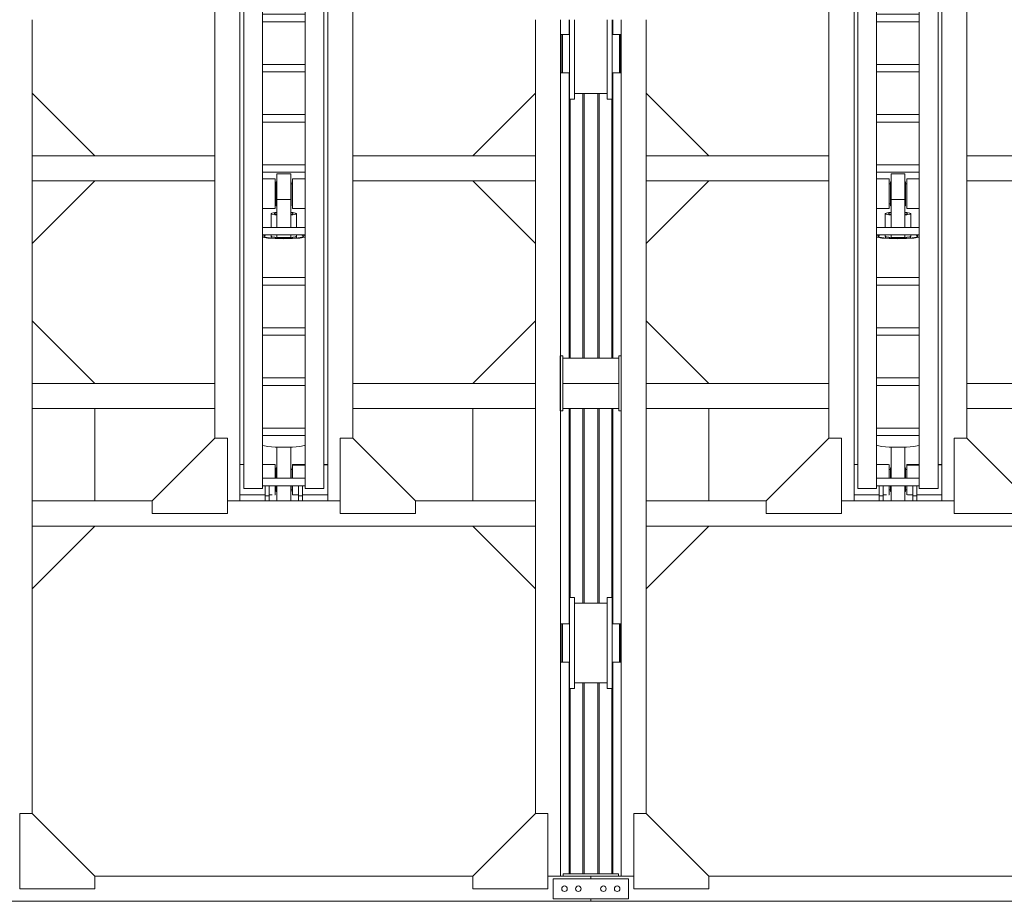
# Model space of a CAD drawing. Header units: millimetres. Extents: x 53746 to 116821, y -810352 to -765802.
# Tile 259 of 347: x 84210 to 88138, y -780717 to -777202. Entities that reach past the tile are written whole.
import ezdxf

# ---------------------------------------------------------------- set-up
doc = ezdxf.new("R2010")
doc.units = ezdxf.units.MM
doc.header["$MEASUREMENT"] = 0
for name, color, linetype, lineweight in [('Main Cradle Rails', 7, 'Continuous', 0), ('Side Cradle Hydraulic Arm Support', 7, 'Continuous', 0), ('Side Cradle Stbd', 7, 'Continuous', 0), ('Side Slip Rails', 7, 'Continuous', 0)]:
    doc.layers.add(name, color=color, linetype=linetype, lineweight=lineweight)

# ---------------------------------------------------------------- blocks, each defined once
blk = doc.blocks.new('*U77')
at = {"layer": 'Side Cradle Hydraulic Arm Support', "color": 7, "linetype": 'Continuous', "lineweight": 0}
for p, q in [((-175, -1059.4), (-175, 1359.5)), ((175, 1359.5), (175, -1059.4)), ((-175, 1202), (-170.2, 1202)), ((-160, 1182), (-169.7, 1182)), ((-160, 1181.8), (-169.7, 1181.8)), ((-169.7, 1181.8), (-160, 1181.8)), ((-160, 1192), (-160, 990.9)), ((-160, 1192), (-85, 1192)), ((-85, 1192), (-85, 990.9)), ((85, 990.9), (85, 1192)), ((85, 1192), (160, 1192)), ((160, 990.9), (160, 1192)), ((169.7, 1182), (160, 1181.9)), ((169.7, 1182), (160, 1182)), ((169.7, 1182), (169.7, 1182)), ((170.2, 1202), (175, 1202)), ((160, 1169.6), (160, 1169.6)), ((160, 1103.7), (160, 1142)), ((-275, 1109.5), (-275, 316.7)), ((-169.7, 1102), (-160, 1102)), ((-160, 1102), (-169.7, 1102)), ((160, 1102.1), (169.7, 1102.1)), ((169.7, 1102.1), (160, 1102.1)), ((169.7, 1102), (160, 1102)), ((275, 316.7), (275, 1109.5)), ((-170.8, 1082), (-175, 1082)), ((-169.8, 1082), (-170.7, 1082)), ((-169.7, 1082), (-169.7, 1086.5)), ((-169.7, 1082), (-169.7, 1082)), ((169.7, 1082), (169.7, 1086.5)), ((169.7, 1082), (169.7, 1082)), ((170.7, 1082), (169.8, 1082)), ((175, 1082), (170.8, 1082)), ((85, 1042), (-85, 1042)), ((-160, 990.9), (-160, -1009.4)), ((-160, 990.9), (-85, 990.9)), ((-85, 990.9), (-85, -1009.4)), ((85, -968.7), (85, 990.9)), ((160, 990.9), (85, 990.9)), ((160, 990.9), (160, -1009.4)), ((-160, 938.1), (-160, 938.1)), ((160, 938.1), (160, 938.1)), ((85, 881.3), (-85, 881.3)), ((-85, 851.3), (85, 851.3)), ((85, 681.3), (-85, 681.3)), ((-85, 651.3), (85, 651.3)), ((85, 481.3), (-85, 481.3)), ((-85, 451.3), (85, 451.3)), ((-1003.6, 316.7), (-275, 316.7)), ((-275, 216.7), (-275, 316.7)), ((-275, 316.7), (-275, 316.7)), ((1003.7, 316.7), (275, 316.7)), ((275, 216.7), (275, 316.7)), ((275, 316.7), (275, 316.7)), ((85, 281.3), (-85, 281.3)), ((-85, 251.3), (85, 251.3)), ((-1003.6, 216.7), (-275, 216.7)), ((-275, 216.7), (-275, -809.4)), ((-35, 205.6), (-30, 205.6)), ((-27.5, 213.2), (-30, 213.2)), ((30, 213.2), (27.5, 213.2)), ((30, 205.6), (35, 205.6)), ((275, 216.7), (275, 217.1)), ((1003.7, 216.7), (275, 216.7)), ((275, -809.4), (275, 216.7)), ((27.5, 172.8), (27.5, 142.1)), ((-30, 117.9), (-27.5, 117.9)), ((-27.5, 31.3), (-27.5, 142.1)), ((27.5, 142.1), (-27.5, 142.1)), ((27.5, 142.1), (27.5, 31.3)), ((27.5, 117.9), (30, 117.9)), ((35, 125.6), (30, 125.6)), ((-35, 106.1), (-85, 106)), ((-51, 31.3), (-51, 86.2)), ((-35, 106.1), (-35, 107.6)), ((-35, 107.6), (-35, 107.6)), ((51, 86.2), (51, 31.3)), ((85, 31.3), (-85, 31.3)), ((-85, 1.3), (85, 1.3)), ((-51, -3.2), (-51, 1.3)), ((-27.5, -9.4), (-27.5, 1.3)), ((27.5, 1.3), (27.5, -9.4)), ((51, 1.3), (51, -3.2)), ((-50, -3.8), (-50, -10.6)), ((-27.5, -9.4), (27.5, -9.4)), ((50, -10.6), (50, -3.8)), ((80, -3.2), (80, -3.2)), ((85, -168.7), (-85, -168.7)), ((-85, -198.7), (85, -198.7)), ((85, -368.7), (-85, -368.7)), ((-85, -398.7), (85, -398.7)), ((85, -568.7), (-85, -568.7)), ((-85, -598.7), (85, -598.7)), ((-275, -690.5), (-275, -690.5)), ((275, -690.5), (275, -690.5)), ((-85, -768.7), (85, -768.7)), ((85, -798.7), (-85, -798.7)), ((27.5, -845.4), (-27.5, -845.4)), ((83.1, -838.7), (85, -837.5)), ((-175, -914.4), (-160, -914.4)), ((-160, -915.8), (-175, -915.4)), ((-160, -919), (-160, -919)), ((-30, -934.4), (-35, -934.4)), ((-30, -934.5), (-35, -934.5)), ((-30, -934.5), (-35, -934.5)), ((-35, -934.5), (-30, -934.5)), ((-35, -934.5), (-30, -934.5)), ((-27.5, -927.1), (-30, -927.1)), ((30, -927.1), (27.5, -927.1)), ((35, -934.4), (30, -934.4)), ((35, -934.5), (30, -934.5)), ((30, -934.5), (35, -934.5)), ((30, -934.5), (35, -934.5)), ((85, -914.4), (37.5, -914.4)), ((175, -914.4), (160, -914.4)), ((160, -919), (160, -919)), ((85, -968.7), (-85, -968.7)), ((85, -968.7), (85, -998.7)), ((-160, -1009.4), (-85, -1009.4)), ((-85, -998.7), (85, -998.7)), ((-75, -998.7), (-75, -1039.4)), ((-59, -1039.4), (-59, -998.7)), ((-35, -1014.4), (-30, -1014.4)), ((-35, -1014.4), (-30, -1014.4)), ((-30, -1014.4), (-30, -1014.4)), ((-30, -1014.4), (-30, -1014.4)), ((30, -1014.4), (35, -1014.4)), ((35, -1014.4), (30, -1014.4)), ((30, -1014.4), (35, -1014.4)), ((59, -1039.4), (59, -998.7)), ((75, -998.7), (75, -1039.4)), ((85, -1009.4), (85, -998.7)), ((160, -1009.4), (85, -1009.4)), ((-525, -1059.4), (-1003.6, -1059.4)), ((225, -1059.4), (-225, -1059.4)), ((-175, -1034.4), (-75, -1034.4)), ((-175, -1059.4), (-175, -1059.4)), ((-75, -1039.4), (-75, -1059.4)), ((-75, -1039.4), (-59, -1039.4)), ((-59, -1059.4), (-75, -1059.4)), ((-59, -1034.4), (-37.8, -1034.4)), ((-59, -1034.4), (-59, -1034.4)), ((-59, -1059.4), (-59, -1039.4)), ((-35.5, -1034.4), (-35, -1034.4)), ((-35, -1034.4), (-35, -1029.9)), ((-27.5, -1021.8), (-30, -1021.8)), ((30, -1021.8), (27.5, -1021.8)), ((35, -1029.9), (35, -1034.4)), ((35.8, -1034.4), (35, -1034.4)), ((59, -1034.4), (45.8, -1034.4)), ((59, -1059.4), (59, -1039.4)), ((75, -1039.4), (59, -1039.4)), ((59, -1059.4), (75, -1059.4)), ((59, -1059.4), (59, -1059.4)), ((175, -1034.4), (75, -1034.4)), ((75, -1039.4), (75, -1059.4)), ((75, -1059.4), (75, -1059.4)), ((1003.7, -1059.4), (525, -1059.4)), ((1003.7, -1159.4), (-1003.6, -1159.4))]:
    blk.add_line(p, q, dxfattribs=at)
at = {"layer": 'Side Cradle Hydraulic Arm Support', "color": 7, "linetype": 'Continuous', "lineweight": 0, "extrusion": (0, 0, -1), "flags": 128}
for points in [[(248.5, 1409.5), (225, 1409.5), (225, 1109.5), (275, 1109.5), (520, 1354.5)], [(-248.5, 1409.5), (-225, 1409.5), (-225, 1109.5), (-275, 1109.5), (-520, 1354.5)], [(160, 1242), (-160, 1242), (-160, 1234.4), (-160, 1212.7), (-160, 1192)], [(160, 1192), (160, 1212.7), (160, 1234.4), (160, 1242)], [(169.8, 1202), (169.7, 1202), (169.7, 1197.4), (169.7, 1184.4), (169.7, 1164.9), (169.7, 1142), (169.7, 1119), (169.7, 1099.5), (169.7, 1086.5)], [(-169.7, 1086.5), (-169.7, 1099.5), (-169.7, 1119), (-169.7, 1142), (-169.7, 1164.9), (-169.7, 1184.4), (-169.7, 1197.4), (-169.7, 1202), (-169.8, 1202)], [(27.5, 142.1), (27.5, 172.8), (27.5, 202.4), (27.5, 226.5), (27.5, 241.6), (27.5, 245.4), (-27.5, 245.4), (-27.5, 241.6), (-27.5, 226.5), (-27.5, 202.4), (-27.5, 172.8)], [(85, 225.1), (35, 225), (35, 217.5), (35, 202), (35, 181), (35, 157.6), (35, 135.5), (35, 117.9), (35, 113.6), (35, 107.6), (85, 106.6)], [(30, 117.9), (30, 119.4), (30, 127.9), (30, 142.1), (30, 160), (30, 178.6), (30, 195.3), (30, 207.5), (30, 213.2), (30, 213.2)], [(-30, 117.9), (-30, 119.4), (-30, 127.9), (-30, 142.1), (-30, 160), (-30, 178.6), (-30, 195.3), (-30, 207.5), (-30, 213.2), (-30, 213.2)], [(-35, 107.6), (-35, 107.6), (-35, 117.9), (-35, 135.5), (-35, 157.6), (-35, 181), (-35, 202), (-35, 217.5), (-35, 225), (-85, 225)], [(27.5, 91.2), (36.1, 90.5), (47.1, 88.5), (51, 86.2), (47.1, 83.8), (36.1, 81.8), (27.5, 81.1)], [(38, 86.2), (35.1, 87.9), (27.5, 89.3)], [(27.5, 83), (35.1, 84.4), (38, 86.2)], [(-51, 86.2), (-47.1, 88.5), (-36.1, 90.5), (-27.5, 91.2)], [(-27.5, 89.3), (-35.1, 87.9), (-38, 86.2), (-35.1, 84.4), (-27.5, 83)], [(-27.5, 81.1), (-36.1, 81.8), (-47.1, 83.8), (-51, 86.2)], [(-85, 106.6), (-35, 107.6), (-35, 106.1), (-85, 106.1)], [(81.4, 1.3), (83.1, 1), (85, -0.2)], [(69.6, 1.3), (73.9, 0.5), (80, -3.2)], [(-80, -3.2), (-73.9, 0.5), (-69.6, 1.3)], [(-85, -0.2), (-83.1, 1), (-81.4, 1.3)], [(85, -6.3), (83.1, -7.4), (63.6, -10.9), (34.4, -13.3), (0, -14.1), (-34.4, -13.3), (-63.6, -10.9), (-83.1, -7.4), (-85, -6.2)], [(80, -3.2), (80, -3.2), (73.9, -6.9), (56.6, -10.1), (30.6, -12.2), (0, -12.9), (-30.6, -12.2), (-56.6, -10.1), (-73.9, -6.9), (-80, -3.2)], [(51, -3.2), (51, -3.2), (47.1, -5.6), (36.1, -7.6), (27.5, -8.3)], [(-27.5, -8.3), (-36.1, -7.6), (-47.1, -5.6), (-51, -3.2)], [(-275, -690.5), (-275, -690.5), (-275, -690.5)], [(525, -1109.4), (225, -1109.4), (225, -809.4), (275, -809.4), (525, -1059.4), (525, -1109.4)], [(-525, -1109.4), (-225, -1109.4), (-225, -809.4), (-275, -809.4), (-525, -1059.4), (-525, -1109.4)], [(85, -837.5), (83.1, -838.7), (63.6, -842.2), (34.4, -844.6), (0, -845.4), (-34.4, -844.6), (-63.6, -842.2), (-83.1, -838.7)], [(27.5, -844.8), (27.5, -845.4), (27.5, -968.7)], [(-27.5, -844.8), (-27.5, -844.8), (0, -845.4), (27.5, -844.8), (27.5, -844.8)], [(-27.5, -844.8), (-27.5, -845.4), (-27.5, -968.7)], [(175, -914.4), (175, -914.4), (175, -914.4)], [(85, -914.4), (35, -914.4), (35, -919), (85, -917.7)], [(85, -917.7), (35, -919), (35, -932), (35, -951.5), (35, -968.7)], [(30, -968.7), (30, -963.4), (30, -946.4), (30, -933.6), (30, -927.1), (30, -927.1)], [(-30, -968.7), (-30, -963.4), (-30, -946.4), (-30, -933.6), (-30, -927.1), (-30, -927.1)], [(-35.5, -914.4), (-35, -914.4), (-35, -919), (-35, -932), (-35, -951.5), (-35, -968.7)], [(35, -998.7), (35, -1016.9), (35, -1029.9)], [(30, -1021.8), (30, -1021.2), (30, -1013.4), (30, -999.7), (30, -998.7)], [(27.5, -998.7), (27.5, -1018.7), (27.5, -1045.3), (27.5, -1059.4)], [(-27.5, -998.7), (-27.5, -1018.7), (-27.5, -1045.3), (-27.5, -1059.4)], [(-30, -1021.8), (-30, -1021.2), (-30, -1013.4), (-30, -999.7), (-30, -998.7)], [(-35, -998.7), (-35, -1016.9), (-35, -1029.9)], [(-75, -1030.9), (-75, -1030.9), (-75, -1030.9)]]:
    blk.add_lwpolyline(points, dxfattribs=at)
at = {"layer": 'Side Cradle Stbd', "color": 7, "linetype": 'Continuous', "lineweight": 0}
for p, q in [((-1003.6, 566.7), (-753.6, 316.7)), ((1003.7, 566.7), (753.7, 316.7)), ((-1003.6, -33.3), (-753.6, 216.7)), ((1003.7, -33.3), (753.7, 216.7)), ((-1003.6, -340.5), (-753.6, -590.5)), ((1003.7, -340.5), (753.7, -590.5)), ((-1003.6, -590.5), (-275, -590.5)), ((275, -590.5), (1003.7, -590.5)), ((-275, -690.5), (-1003.6, -690.5)), ((-753.6, -1059.4), (-753.6, -690.5)), ((1003.7, -690.5), (275, -690.5)), ((753.7, -1059.4), (753.7, -690.5)), ((-1003.6, -1409.4), (-753.6, -1159.4)), ((1003.7, -1409.4), (753.7, -1159.4))]:
    blk.add_line(p, q, dxfattribs=at)
blk = doc.blocks.new('*U78')
at = {"layer": 'Side Cradle Hydraulic Arm Support', "color": 7, "linetype": 'Continuous', "lineweight": 0}
for p, q in [((-175, -1059.4), (-175, 1359.5)), ((175, 1359.5), (175, -1059.4)), ((-175, 1202), (-170.2, 1202)), ((-160, 1182), (-169.7, 1182)), ((-160, 1181.8), (-169.7, 1181.8)), ((-169.7, 1181.8), (-160, 1181.8)), ((-160, 1192), (-160, 990.9)), ((-160, 1192), (-85, 1192)), ((-85, 1192), (-85, 990.9)), ((85, 990.9), (85, 1192)), ((85, 1192), (160, 1192)), ((160, 990.9), (160, 1192)), ((169.7, 1182), (160, 1181.9)), ((169.7, 1182), (160, 1182)), ((169.7, 1182), (169.7, 1182)), ((170.2, 1202), (175, 1202)), ((160, 1169.6), (160, 1169.6)), ((160, 1103.7), (160, 1142)), ((-275, 1109.5), (-275, 316.7)), ((-169.7, 1102), (-160, 1102)), ((-160, 1102), (-169.7, 1102)), ((160, 1102.1), (169.7, 1102.1)), ((169.7, 1102.1), (160, 1102.1)), ((169.7, 1102), (160, 1102)), ((275, 316.7), (275, 1109.5)), ((-170.8, 1082), (-175, 1082)), ((-169.8, 1082), (-170.7, 1082)), ((-169.7, 1082), (-169.7, 1086.5)), ((-169.7, 1082), (-169.7, 1082)), ((169.7, 1082), (169.7, 1086.5)), ((169.7, 1082), (169.7, 1082)), ((170.7, 1082), (169.8, 1082)), ((175, 1082), (170.8, 1082)), ((85, 1042), (-85, 1042)), ((-160, 990.9), (-160, -1009.4)), ((-160, 990.9), (-85, 990.9)), ((-85, 990.9), (-85, -1009.4)), ((85, -968.7), (85, 990.9)), ((160, 990.9), (85, 990.9)), ((160, 990.9), (160, -1009.4)), ((-160, 938.1), (-160, 938.1)), ((160, 938.1), (160, 938.1)), ((85, 881.3), (-85, 881.3)), ((-85, 851.3), (85, 851.3)), ((85, 681.3), (-85, 681.3)), ((-85, 651.3), (85, 651.3)), ((85, 481.3), (-85, 481.3)), ((-85, 451.3), (85, 451.3)), ((-1003.6, 316.7), (-275, 316.7)), ((-275, 216.7), (-275, 316.7)), ((-275, 316.7), (-275, 316.7)), ((1003.7, 316.7), (275, 316.7)), ((275, 216.7), (275, 316.7)), ((275, 316.7), (275, 316.7)), ((85, 281.3), (-85, 281.3)), ((-85, 251.3), (85, 251.3)), ((-1003.6, 216.7), (-275, 216.7)), ((-275, 216.7), (-275, -809.4)), ((-35, 205.6), (-30, 205.6)), ((-27.5, 213.2), (-30, 213.2)), ((30, 213.2), (27.5, 213.2)), ((30, 205.6), (35, 205.6)), ((275, 216.7), (275, 217.1)), ((1003.7, 216.7), (275, 216.7)), ((275, -809.4), (275, 216.7)), ((27.5, 172.8), (27.5, 142.1)), ((-30, 117.9), (-27.5, 117.9)), ((-27.5, 31.3), (-27.5, 142.1)), ((27.5, 142.1), (-27.5, 142.1)), ((27.5, 142.1), (27.5, 31.3)), ((27.5, 117.9), (30, 117.9)), ((35, 125.6), (30, 125.6)), ((-35, 106.1), (-85, 106)), ((-51, 31.3), (-51, 86.2)), ((-35, 106.1), (-35, 107.6)), ((-35, 107.6), (-35, 107.6)), ((51, 86.2), (51, 31.3)), ((85, 31.3), (-85, 31.3)), ((-85, 1.3), (85, 1.3)), ((-51, -3.2), (-51, 1.3)), ((-27.5, -9.4), (-27.5, 1.3)), ((27.5, 1.3), (27.5, -9.4)), ((51, 1.3), (51, -3.2)), ((-50, -3.8), (-50, -10.6)), ((-27.5, -9.4), (27.5, -9.4)), ((50, -10.6), (50, -3.8)), ((80, -3.2), (80, -3.2)), ((85, -168.7), (-85, -168.7)), ((-85, -198.7), (85, -198.7)), ((85, -368.7), (-85, -368.7)), ((-85, -398.7), (85, -398.7)), ((85, -568.7), (-85, -568.7)), ((-85, -598.7), (85, -598.7)), ((-275, -690.5), (-275, -690.5)), ((275, -690.5), (275, -690.5)), ((-85, -768.7), (85, -768.7)), ((85, -798.7), (-85, -798.7)), ((27.5, -845.4), (-27.5, -845.4)), ((83.1, -838.7), (85, -837.5)), ((-175, -914.4), (-160, -914.4)), ((-160, -915.8), (-175, -915.4)), ((-160, -919), (-160, -919)), ((-30, -934.4), (-35, -934.4)), ((-30, -934.5), (-35, -934.5)), ((-30, -934.5), (-35, -934.5)), ((-35, -934.5), (-30, -934.5)), ((-35, -934.5), (-30, -934.5)), ((-27.5, -927.1), (-30, -927.1)), ((30, -927.1), (27.5, -927.1)), ((35, -934.4), (30, -934.4)), ((35, -934.5), (30, -934.5)), ((30, -934.5), (35, -934.5)), ((30, -934.5), (35, -934.5)), ((85, -914.4), (37.5, -914.4)), ((175, -914.4), (160, -914.4)), ((160, -919), (160, -919)), ((85, -968.7), (-85, -968.7)), ((85, -968.7), (85, -998.7)), ((-160, -1009.4), (-85, -1009.4)), ((-85, -998.7), (85, -998.7)), ((-75, -998.7), (-75, -1039.4)), ((-59, -1039.4), (-59, -998.7)), ((-35, -1014.4), (-30, -1014.4)), ((-35, -1014.4), (-30, -1014.4)), ((-30, -1014.4), (-30, -1014.4)), ((-30, -1014.4), (-30, -1014.4)), ((30, -1014.4), (35, -1014.4)), ((35, -1014.4), (30, -1014.4)), ((30, -1014.4), (35, -1014.4)), ((59, -1039.4), (59, -998.7)), ((75, -998.7), (75, -1039.4)), ((85, -1009.4), (85, -998.7)), ((160, -1009.4), (85, -1009.4)), ((-525, -1059.4), (-1003.6, -1059.4)), ((225, -1059.4), (-225, -1059.4)), ((-175, -1034.4), (-75, -1034.4)), ((-175, -1059.4), (-175, -1059.4)), ((-75, -1039.4), (-75, -1059.4)), ((-75, -1039.4), (-59, -1039.4)), ((-59, -1059.4), (-75, -1059.4)), ((-59, -1034.4), (-37.8, -1034.4)), ((-59, -1034.4), (-59, -1034.4)), ((-59, -1059.4), (-59, -1039.4)), ((-35.5, -1034.4), (-35, -1034.4)), ((-35, -1034.4), (-35, -1029.9)), ((-27.5, -1021.8), (-30, -1021.8)), ((30, -1021.8), (27.5, -1021.8)), ((35, -1029.9), (35, -1034.4)), ((35.8, -1034.4), (35, -1034.4)), ((59, -1034.4), (45.8, -1034.4)), ((59, -1059.4), (59, -1039.4)), ((75, -1039.4), (59, -1039.4)), ((59, -1059.4), (75, -1059.4)), ((59, -1059.4), (59, -1059.4)), ((175, -1034.4), (75, -1034.4)), ((75, -1039.4), (75, -1059.4)), ((75, -1059.4), (75, -1059.4)), ((1003.7, -1059.4), (525, -1059.4)), ((1003.7, -1159.4), (-1003.6, -1159.4))]:
    blk.add_line(p, q, dxfattribs=at)
at = {"layer": 'Side Cradle Hydraulic Arm Support', "color": 7, "linetype": 'Continuous', "lineweight": 0, "extrusion": (0, 0, -1), "flags": 128}
for points in [[(248.5, 1409.5), (225, 1409.5), (225, 1109.5), (275, 1109.5), (520, 1354.5)], [(-248.5, 1409.5), (-225, 1409.5), (-225, 1109.5), (-275, 1109.5), (-520, 1354.5)], [(160, 1242), (-160, 1242), (-160, 1234.4), (-160, 1212.7), (-160, 1192)], [(160, 1192), (160, 1212.7), (160, 1234.4), (160, 1242)], [(169.8, 1202), (169.7, 1202), (169.7, 1197.4), (169.7, 1184.4), (169.7, 1164.9), (169.7, 1142), (169.7, 1119), (169.7, 1099.5), (169.7, 1086.5)], [(-169.7, 1086.5), (-169.7, 1099.5), (-169.7, 1119), (-169.7, 1142), (-169.7, 1164.9), (-169.7, 1184.4), (-169.7, 1197.4), (-169.7, 1202), (-169.8, 1202)], [(27.5, 142.1), (27.5, 172.8), (27.5, 202.4), (27.5, 226.5), (27.5, 241.6), (27.5, 245.4), (-27.5, 245.4), (-27.5, 241.6), (-27.5, 226.5), (-27.5, 202.4), (-27.5, 172.8)], [(85, 225.1), (35, 225), (35, 217.5), (35, 202), (35, 181), (35, 157.6), (35, 135.5), (35, 117.9), (35, 113.6), (35, 107.6), (85, 106.6)], [(30, 117.9), (30, 119.4), (30, 127.9), (30, 142.1), (30, 160), (30, 178.6), (30, 195.3), (30, 207.5), (30, 213.2), (30, 213.2)], [(-30, 117.9), (-30, 119.4), (-30, 127.9), (-30, 142.1), (-30, 160), (-30, 178.6), (-30, 195.3), (-30, 207.5), (-30, 213.2), (-30, 213.2)], [(-35, 107.6), (-35, 107.6), (-35, 117.9), (-35, 135.5), (-35, 157.6), (-35, 181), (-35, 202), (-35, 217.5), (-35, 225), (-85, 225)], [(27.5, 91.2), (36.1, 90.5), (47.1, 88.5), (51, 86.2), (47.1, 83.8), (36.1, 81.8), (27.5, 81.1)], [(38, 86.2), (35.1, 87.9), (27.5, 89.3)], [(27.5, 83), (35.1, 84.4), (38, 86.2)], [(-51, 86.2), (-47.1, 88.5), (-36.1, 90.5), (-27.5, 91.2)], [(-27.5, 89.3), (-35.1, 87.9), (-38, 86.2), (-35.1, 84.4), (-27.5, 83)], [(-27.5, 81.1), (-36.1, 81.8), (-47.1, 83.8), (-51, 86.2)], [(-85, 106.6), (-35, 107.6), (-35, 106.1), (-85, 106.1)], [(81.4, 1.3), (83.1, 1), (85, -0.2)], [(69.6, 1.3), (73.9, 0.5), (80, -3.2)], [(-80, -3.2), (-73.9, 0.5), (-69.6, 1.3)], [(-85, -0.2), (-83.1, 1), (-81.4, 1.3)], [(85, -6.3), (83.1, -7.4), (63.6, -10.9), (34.4, -13.3), (0, -14.1), (-34.4, -13.3), (-63.6, -10.9), (-83.1, -7.4), (-85, -6.2)], [(80, -3.2), (80, -3.2), (73.9, -6.9), (56.6, -10.1), (30.6, -12.2), (0, -12.9), (-30.6, -12.2), (-56.6, -10.1), (-73.9, -6.9), (-80, -3.2)], [(51, -3.2), (51, -3.2), (47.1, -5.6), (36.1, -7.6), (27.5, -8.3)], [(-27.5, -8.3), (-36.1, -7.6), (-47.1, -5.6), (-51, -3.2)], [(-275, -690.5), (-275, -690.5), (-275, -690.5)], [(525, -1109.4), (225, -1109.4), (225, -809.4), (275, -809.4), (525, -1059.4), (525, -1109.4)], [(-525, -1109.4), (-225, -1109.4), (-225, -809.4), (-275, -809.4), (-525, -1059.4), (-525, -1109.4)], [(85, -837.5), (83.1, -838.7), (63.6, -842.2), (34.4, -844.6), (0, -845.4), (-34.4, -844.6), (-63.6, -842.2), (-83.1, -838.7)], [(27.5, -844.8), (27.5, -845.4), (27.5, -968.7)], [(-27.5, -844.8), (-27.5, -844.8), (0, -845.4), (27.5, -844.8), (27.5, -844.8)], [(-27.5, -844.8), (-27.5, -845.4), (-27.5, -968.7)], [(175, -914.4), (175, -914.4), (175, -914.4)], [(85, -914.4), (35, -914.4), (35, -919), (85, -917.7)], [(85, -917.7), (35, -919), (35, -932), (35, -951.5), (35, -968.7)], [(30, -968.7), (30, -963.4), (30, -946.4), (30, -933.6), (30, -927.1), (30, -927.1)], [(-30, -968.7), (-30, -963.4), (-30, -946.4), (-30, -933.6), (-30, -927.1), (-30, -927.1)], [(-35.5, -914.4), (-35, -914.4), (-35, -919), (-35, -932), (-35, -951.5), (-35, -968.7)], [(35, -998.7), (35, -1016.9), (35, -1029.9)], [(30, -1021.8), (30, -1021.2), (30, -1013.4), (30, -999.7), (30, -998.7)], [(27.5, -998.7), (27.5, -1018.7), (27.5, -1045.3), (27.5, -1059.4)], [(-27.5, -998.7), (-27.5, -1018.7), (-27.5, -1045.3), (-27.5, -1059.4)], [(-30, -1021.8), (-30, -1021.2), (-30, -1013.4), (-30, -999.7), (-30, -998.7)], [(-35, -998.7), (-35, -1016.9), (-35, -1029.9)], [(-75, -1030.9), (-75, -1030.9), (-75, -1030.9)]]:
    blk.add_lwpolyline(points, dxfattribs=at)
at = {"layer": 'Side Cradle Stbd', "color": 7, "linetype": 'Continuous', "lineweight": 0}
for p, q in [((-1003.6, 566.7), (-753.6, 316.7)), ((1003.7, 566.7), (753.7, 316.7)), ((-1003.6, -33.3), (-753.6, 216.7)), ((1003.7, -33.3), (753.7, 216.7)), ((-1003.6, -340.5), (-753.6, -590.5)), ((1003.7, -340.5), (753.7, -590.5)), ((-1003.6, -590.5), (-275, -590.5)), ((275, -590.5), (1003.7, -590.5)), ((-275, -690.5), (-1003.6, -690.5)), ((-753.6, -1059.4), (-753.6, -690.5)), ((1003.7, -690.5), (275, -690.5)), ((753.7, -1059.4), (753.7, -690.5)), ((-1003.6, -1409.4), (-753.6, -1159.4)), ((1003.7, -1409.4), (753.7, -1159.4))]:
    blk.add_line(p, q, dxfattribs=at)
blk = doc.blocks.new('*U57')
at = {"layer": 'Side Cradle Stbd', "color": 7, "linetype": 'Continuous', "lineweight": 0}
for p, q in [((-1023.2, 9674.5), (-1023.2, 10874.5)), ((984.1, 10874.5), (984.1, 9674.5)), ((1084.1, 10874.5), (1084.1, 7459.6)), ((1326.5, 9534.5), (1326.5, 10874.5)), ((1426.5, 8605.6), (1426.5, 10874.5)), ((1270.6, 10808.8), (1270.6, 10739.5)), ((1290.6, 10809.9), (1290.6, 10808.8)), ((1084.1, 10779.5), (1087.1, 10779.5)), ((1324.1, 10779.5), (1326.5, 10779.5)), ((1120.6, 10670.1), (1120.6, 10739.5)), ((1270.6, 10670.1), (1270.6, 10739.5)), ((1087.1, 10699.5), (1084.1, 10699.5)), ((1087.1, 10685.6), (1087.1, 10669.1)), ((1092.1, 10685.6), (1092.1, 10669.1)), ((1319.1, 10685.6), (1319.1, 10669.1)), ((1324.1, 10702.5), (1324.1, 10699.5)), ((1326.5, 10699.5), (1324.1, 10699.5)), ((1087.1, 10663.3), (1087.1, 10669.1)), ((1290.6, 10669.1), (1290.6, 10663.3)), ((1319.1, 10663.3), (1319.1, 10669.1)), ((1270.6, 10580.5), (1140.6, 10580.5)), ((1140.6, 10558.3), (1140.6, 10572.1)), ((1290.6, 10558.3), (1290.6, 10572.1)), ((-1023.2, 7709.6), (-1023.2, 9674.5)), ((984.1, 9674.5), (984.1, 7709.6)), ((1083.5, 9534.5), (1083.5, 9484.5)), ((1093.5, 9534.5), (1083.5, 9534.5)), ((1093.5, 9524.5), (1093.5, 9534.5)), ((1093.5, 9524.5), (1316.5, 9524.5)), ((1093.5, 9524.5), (1093.5, 9424.5)), ((1316.5, 9534.5), (1316.5, 9524.5)), ((1326.5, 9534.5), (1316.5, 9534.5)), ((1316.5, 9424.5), (1316.5, 9524.5)), ((1326.5, 9484.5), (1326.5, 9534.5)), ((1093.5, 9324.5), (1093.5, 9424.5)), ((1093.5, 9424.5), (1316.5, 9424.5)), ((1316.5, 9424.5), (1316.5, 9324.5)), ((1083.5, 9314.5), (1093.5, 9314.5)), ((1093.5, 9324.5), (1316.5, 9324.5)), ((1093.5, 9324.5), (1093.5, 9314.5)), ((1316.5, 9314.5), (1316.5, 9324.5)), ((1316.5, 9314.5), (1326.5, 9314.5)), ((1326.5, 7459.6), (1326.5, 9314.5)), ((1426.5, 7709.6), (1426.5, 8605.6)), ((1140.6, 8548.5), (1270.6, 8548.5)), ((1084.1, 8429.5), (1087.1, 8429.5)), ((1319.1, 8389.5), (1319.1, 8418.6)), ((1319.1, 8389.5), (1319.1, 8418.6)), ((1324.1, 8429.5), (1326.5, 8429.5)), ((1324.1, 8426.4), (1324.1, 8426.9)), ((1324.1, 8418.6), (1324.1, 8418.9)), ((1324.1, 8418), (1324.1, 8418.6)), ((1324.1, 8417.7), (1324.1, 8418)), ((1324.1, 8418), (1324.1, 8418)), ((1120.6, 8320.1), (1120.6, 8389.5)), ((1270.6, 8320.1), (1270.6, 8389.5)), ((1087.1, 8349.5), (1084.1, 8349.5)), ((1087.1, 8335.6), (1087.1, 8319.1)), ((1092.1, 8335.6), (1092.1, 8319.1)), ((1319.1, 8335.6), (1319.1, 8319.1)), ((1324.1, 8361.1), (1324.1, 8361.2)), ((1324.1, 8360.9), (1324.1, 8361.1)), ((1324.1, 8360.3), (1324.1, 8360.9)), ((1324.1, 8354.1), (1324.1, 8360.3)), ((1324.1, 8352.5), (1324.1, 8354.1)), ((1324.1, 8352.5), (1324.1, 8349.5)), ((1326.5, 8349.5), (1324.1, 8349.5)), ((1087.1, 8313.3), (1087.1, 8319.1)), ((1290.6, 8319.1), (1290.6, 8313.3)), ((1319.1, 8313.3), (1319.1, 8319.1)), ((1270.6, 8230.5), (1140.6, 8230.5)), ((1140.6, 8208.3), (1140.6, 8222.1)), ((1290.6, 8208.3), (1290.6, 8222.1)), ((1095.3, 7469.6), (1095.3, 7459.6)), ((1315.3, 7469.6), (1290.8, 7469.6)), ((1315.3, 7469.6), (1315.3, 7459.6)), ((-773.2, 7459.6), (734.1, 7459.6)), ((1034.1, 7459.6), (1205.3, 7459.6)), ((1055.3, 7449.6), (1355.3, 7449.6)), ((1055.3, 7369.6), (1055.3, 7449.6)), ((1205.3, 7459.6), (1376.5, 7459.6)), ((1355.3, 7449.6), (1355.3, 7369.6)), ((1676.5, 7459.6), (3183.8, 7459.6)), ((734.1, 7409.6), (775.1, 7409.6)), ((1096.1, 7419.8), (1092.5, 7417.4)), ((1145.1, 7405.4), (1144.3, 7409.6)), ((1251.1, 7399.4), (1255.3, 7398.6)), ((1299.3, 7409.6), (1300.1, 7405.4)), ((-1244.4, 7359.6), (775.1, 7359.6)), ((775.1, 7359.6), (1205.3, 7359.6)), ((1355.3, 7369.6), (1055.3, 7369.6)), ((1205.3, 7359.6), (3655, 7359.6))]:
    blk.add_line(p, q, dxfattribs=at)
at = {"layer": 'Side Cradle Stbd', "color": 7, "linetype": 'Continuous', "lineweight": 0, "flags": 128}
for points in [[(1120.6, 10874.5), (1120.6, 10867.6), (1120.6, 10808.8), (1120.6, 10739.5)], [(1140.6, 10874.5), (1140.6, 10867.6), (1140.6, 10808.8), (1140.6, 10739.5), (1140.6, 10670.1), (1140.6, 10611.3), (1140.6, 10572.1)], [(1270.6, 10874.5), (1270.6, 10867.6), (1270.6, 10808.8), (1270.6, 10808.8)], [(1290.6, 10874.5), (1290.6, 10867.6), (1290.6, 10808.8), (1290.6, 10739.5), (1290.6, 10739.5)], [(1092.1, 10809.9), (1092.1, 10809.9), (1092.1, 10815.7), (1087.1, 10815.7), (1087.1, 10815.7)], [(1087.1, 10685.6), (1087.1, 10710.3), (1087.1, 10739.5), (1087.1, 10768.6), (1087.1, 10793.3), (1087.1, 10809.9), (1087.1, 10815.7)], [(1120.6, 10815.7), (1092.1, 10815.7), (1092.1, 10815.7)], [(1092.1, 10793.3), (1092.1, 10793.3), (1092.1, 10809.9), (1092.1, 10815.7)], [(1319.1, 10793.3), (1319.1, 10793.3), (1319.1, 10809.9), (1319.1, 10815.7), (1290.6, 10815.7)], [(1290.6, 10815.7), (1290.6, 10815.7), (1290.6, 10815.7), (1290.6, 10810.6), (1290.6, 10809.9)], [(1290.6, 10808.8), (1290.6, 10795.4), (1290.6, 10793.3), (1290.6, 10793.3), (1290.6, 10771.7), (1290.6, 10768.6), (1290.6, 10768.6)], [(1319.1, 10663.3), (1319.1, 10663.3), (1324.1, 10663.3), (1324.1, 10669.1), (1324.1, 10685.6), (1324.1, 10710.3), (1324.1, 10739.5), (1324.1, 10768.6), (1324.1, 10793.3), (1324.1, 10809.9), (1324.1, 10815.7), (1319.1, 10815.7), (1319.1, 10815.7)], [(1319.1, 10793.3), (1319.1, 10793.3), (1319.1, 10809.9), (1319.1, 10809.9)], [(1092.1, 10739.5), (1092.1, 10739.5), (1092.1, 10768.6), (1092.1, 10793.3)], [(1319.1, 10739.5), (1319.1, 10768.6), (1319.1, 10793.3)], [(1319.1, 10739.5), (1319.1, 10768.6), (1319.1, 10768.6)], [(1324.1, 10779.5), (1324.1, 10779.5), (1324.1, 10779.5), (1324.1, 10776.9), (1324.1, 10776.4), (1324.1, 10776.4), (1324.1, 10776.4), (1324.1, 10768.9), (1324.1, 10768.6)], [(1324.1, 10768.6), (1324.1, 10768), (1324.1, 10768), (1324.1, 10767.7), (1324.1, 10767.7), (1324.1, 10767.7), (1324.1, 10756.2), (1324.1, 10754.8), (1324.1, 10754.8)], [(1087.1, 10663.3), (1087.1, 10663.3), (1092.1, 10663.3), (1092.1, 10669.1), (1092.1, 10685.6), (1092.1, 10710.3), (1092.1, 10739.5), (1092.1, 10739.5)], [(1290.6, 10739.5), (1290.6, 10670.1), (1290.6, 10611.3), (1290.6, 10572.1)], [(1319.1, 10685.6), (1319.1, 10710.3), (1319.1, 10739.5), (1319.1, 10739.5)], [(1319.1, 10669.1), (1319.1, 10669.1), (1319.1, 10685.6), (1319.1, 10685.6)], [(1324.1, 10711.2), (1324.1, 10711.1), (1324.1, 10710.9), (1324.1, 10710.3)], [(1324.1, 10710.3), (1324.1, 10704.1), (1324.1, 10702.5)], [(1092.1, 10663.3), (1092.1, 10663.3), (1120.6, 10663.3)], [(1120.6, 10670.1), (1120.6, 10611.3), (1120.6, 10572.1), (1120.6, 10558.3)], [(1270.6, 10670.1), (1270.6, 10611.3), (1270.6, 10572.1), (1270.6, 10558.3)], [(1290.6, 10663.3), (1319.1, 10663.3), (1319.1, 10663.3)], [(1140.6, 10558.3), (1120.6, 10558.3), (1120.6, 10558.3)], [(1290.6, 10558.3), (1270.6, 10558.3), (1270.6, 10558.3)], [(1083.5, 9314.5), (1083.5, 9334), (1083.5, 9424.5), (1083.5, 9484.5)], [(1326.5, 9484.5), (1326.5, 9424.5), (1326.5, 9334), (1326.5, 9314.5)], [(1120.6, 8570.7), (1120.6, 8570.7), (1140.6, 8570.7), (1140.6, 8556.9), (1140.6, 8517.6), (1140.6, 8458.8), (1140.6, 8389.5), (1140.6, 8320.1), (1140.6, 8261.3), (1140.6, 8222.1)], [(1120.6, 8570.7), (1120.6, 8556.9), (1120.6, 8517.6), (1120.6, 8458.8), (1120.6, 8389.5)], [(1270.6, 8570.7), (1270.6, 8570.7), (1290.6, 8570.7), (1290.6, 8556.9), (1290.6, 8517.6), (1290.6, 8458.8), (1290.6, 8389.5), (1290.6, 8320.1), (1290.6, 8261.3), (1290.6, 8222.1)], [(1270.6, 8570.7), (1270.6, 8556.9), (1270.6, 8517.6), (1270.6, 8458.8), (1270.6, 8389.5)], [(1092.1, 8465.7), (1092.1, 8465.7), (1087.1, 8465.7), (1087.1, 8465.7)], [(1087.1, 8335.6), (1087.1, 8360.3), (1087.1, 8389.5), (1087.1, 8418.6), (1087.1, 8443.3), (1087.1, 8459.9), (1087.1, 8465.7)], [(1120.6, 8465.7), (1092.1, 8465.7), (1092.1, 8465.7)], [(1092.1, 8389.5), (1092.1, 8389.5), (1092.1, 8418.6), (1092.1, 8443.3), (1092.1, 8459.9), (1092.1, 8465.7)], [(1092.1, 8443.3), (1092.1, 8443.3), (1092.1, 8459.9), (1092.1, 8459.9)], [(1319.1, 8418.6), (1319.1, 8418.6), (1319.1, 8443.3), (1319.1, 8459.9), (1319.1, 8465.7), (1290.6, 8465.7)], [(1290.6, 8465.7), (1290.6, 8465.7), (1290.6, 8465.7), (1290.6, 8460.6), (1290.6, 8459.9), (1290.6, 8459.9), (1290.6, 8458.8)], [(1290.6, 8458.8), (1290.6, 8445.4), (1290.6, 8443.3), (1290.6, 8443.3), (1290.6, 8421.7), (1290.6, 8418.6), (1290.6, 8418.6)], [(1319.1, 8313.3), (1319.1, 8313.3), (1324.1, 8313.3), (1324.1, 8319.1), (1324.1, 8335.6), (1324.1, 8360.3), (1324.1, 8389.5), (1324.1, 8418.6), (1324.1, 8443.3), (1324.1, 8459.9), (1324.1, 8465.7), (1319.1, 8465.7), (1319.1, 8465.7)], [(1324.1, 8426.9), (1324.1, 8429.5), (1324.1, 8429.5)], [(1324.1, 8418.9), (1324.1, 8426.4), (1324.1, 8426.4), (1324.1, 8426.4)], [(1092.1, 8360.3), (1092.1, 8389.5), (1092.1, 8389.5)], [(1319.1, 8335.6), (1319.1, 8360.3), (1319.1, 8389.5), (1319.1, 8389.5)], [(1087.1, 8313.3), (1087.1, 8313.3), (1092.1, 8313.3), (1092.1, 8319.1), (1092.1, 8335.6), (1092.1, 8360.3), (1092.1, 8360.3)], [(1319.1, 8319.1), (1319.1, 8319.1), (1319.1, 8335.6), (1319.1, 8335.6)], [(1092.1, 8313.3), (1092.1, 8313.3), (1120.6, 8313.3)], [(1120.6, 8320.1), (1120.6, 8261.3), (1120.6, 8222.1), (1120.6, 8208.3)], [(1270.6, 8320.1), (1270.6, 8261.3), (1270.6, 8222.1), (1270.6, 8208.3)], [(1290.6, 8313.3), (1319.1, 8313.3), (1319.1, 8313.3)], [(1140.6, 8208.3), (1120.6, 8208.3), (1120.6, 8208.3)], [(1290.6, 8208.3), (1270.6, 8208.3), (1270.6, 8208.3)], [(-773.2, 7409.6), (-1073.2, 7409.6), (-1073.2, 7709.6), (-1023.2, 7709.6), (-773.2, 7459.6), (-773.2, 7409.6)], [(775.1, 7409.6), (1034.1, 7409.6), (1034.1, 7709.6), (984.1, 7709.6), (775.1, 7500.6)], [(1676.5, 7409.6), (1376.5, 7409.6), (1376.5, 7709.6), (1426.5, 7709.6), (1676.5, 7459.6), (1676.5, 7409.6)], [(775.1, 7500.6), (734.1, 7459.6), (734.1, 7409.6)], [(1095.3, 7469.6), (1155.3, 7469.6), (1205.3, 7469.6), (1290.8, 7469.6)], [(1205.3, 7449.6), (1205.3, 7459.6), (1205.3, 7459.6)], [(1096.1, 7419.8), (1100.3, 7420.6), (1104.5, 7419.8), (1108.1, 7417.4), (1110.5, 7413.8), (1111.3, 7409.6), (1110.5, 7405.4), (1108.1, 7401.8), (1104.5, 7399.4), (1100.3, 7398.6), (1096.1, 7399.4), (1092.5, 7401.8), (1090.1, 7405.4), (1089.3, 7409.6), (1090.1, 7413.8), (1092.5, 7417.4)], [(1145.1, 7405.4), (1147.5, 7401.8), (1151.1, 7399.4), (1155.3, 7398.6), (1159.5, 7399.4), (1163.1, 7401.8), (1165.5, 7405.4), (1166.3, 7409.6), (1165.5, 7413.8), (1163.1, 7417.4), (1159.5, 7419.8), (1155.3, 7420.6), (1151.1, 7419.8), (1147.5, 7417.4), (1145.1, 7413.8), (1144.3, 7409.6)], [(1251.1, 7399.4), (1247.5, 7401.8), (1245.1, 7405.4), (1244.3, 7409.6), (1245.1, 7413.8), (1247.5, 7417.4), (1251.1, 7419.8), (1255.3, 7420.6), (1259.5, 7419.8), (1263.1, 7417.4), (1265.5, 7413.8), (1266.3, 7409.6), (1265.5, 7405.4), (1263.1, 7401.8), (1259.5, 7399.4), (1255.3, 7398.6)], [(1299.3, 7409.6), (1300.1, 7413.8), (1302.5, 7417.4), (1306.1, 7419.8), (1310.3, 7420.6), (1314.5, 7419.8), (1318.1, 7417.4), (1320.5, 7413.8), (1321.3, 7409.6), (1320.5, 7405.4), (1318.1, 7401.8), (1314.5, 7399.4), (1310.3, 7398.6), (1306.1, 7399.4), (1302.5, 7401.8), (1300.1, 7405.4)], [(1205.3, 7359.6), (1205.3, 7359.6), (1205.3, 7369.6)]]:
    blk.add_lwpolyline(points, dxfattribs=at)
at = {"layer": 'Side Slip Rails', "color": 7, "linetype": 'Continuous', "lineweight": 0}
for p, q in [((1118.4, 10815.7), (1118.4, 10874.5)), ((1293.4, 10815.7), (1293.4, 10874.5)), ((1118.4, 9524.5), (1118.4, 10663.3)), ((1293.4, 9524.5), (1293.4, 10663.3)), ((1173.4, 9524.5), (1173.4, 10580.5)), ((1178.4, 9524.5), (1178.4, 10580.5)), ((1233.4, 9524.5), (1233.4, 10580.5)), ((1238.4, 9524.5), (1238.4, 10580.5)), ((1123, 9524.5), (1123, 10558.3)), ((1288.7, 9524.5), (1288.7, 10558.3)), ((1118.4, 8465.7), (1118.4, 9324.5)), ((1123, 8570.7), (1123, 9324.5)), ((1173.4, 8548.5), (1173.4, 9324.5)), ((1178.4, 8548.5), (1178.4, 9324.5)), ((1233.4, 8548.5), (1233.4, 9324.5)), ((1238.4, 8548.5), (1238.4, 9324.5)), ((1288.7, 8570.7), (1288.7, 9324.5)), ((1293.4, 8465.7), (1293.4, 9324.5)), ((1118.4, 7469.6), (1118.4, 8313.3)), ((1293.4, 7469.6), (1293.4, 8313.3)), ((1173.4, 7469.6), (1173.4, 8230.5)), ((1178.4, 7469.6), (1178.4, 8230.5)), ((1233.4, 7469.6), (1233.4, 8230.5)), ((1238.4, 7469.6), (1238.4, 8230.5)), ((1123, 7469.6), (1123, 8208.3)), ((1288.7, 7469.6), (1288.7, 8208.3))]:
    blk.add_line(p, q, dxfattribs=at)
at = {"layer": 'Side Cradle Stbd', "color": 7, "linetype": 'Continuous', "lineweight": 0, "extrusion": (0, 0, -1)}
for name, p in [('*U77', (19.6, 10015)), ('*U78', (-2430.2, 10015))]:
    blk.add_blockref(name, p, dxfattribs=at)

msp = doc.modelspace()

# ---------------------------------------------------------------- block references
at = {"layer": 'Main Cradle Rails', "color": 7, "linetype": 'Continuous', "lineweight": 0}
msp.add_blockref('*U57', (85283.05, -788076.95), dxfattribs=at)

doc.saveas('drawing.dxf')
